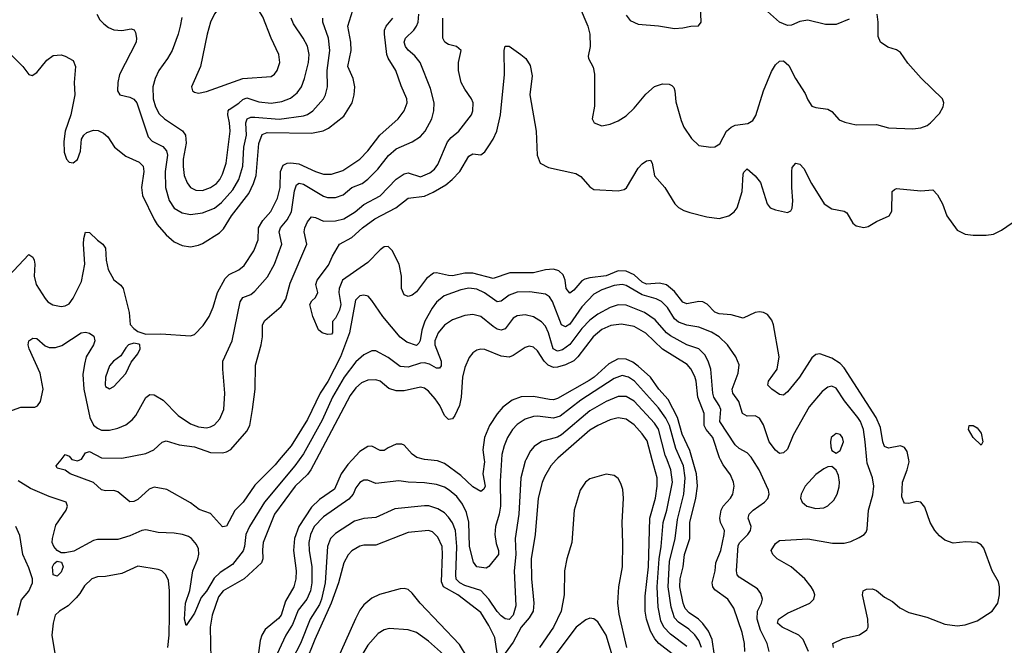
# Model space of a CAD drawing. Header units: inches. Extents: x 1682530 to 1839546, y 640742 to 791647.
# Tile 593 of 656: x 1762844 to 1767724, y 689080 to 692182. Entities that reach past the tile are written whole.
import ezdxf

# ---------------------------------------------------------------- set-up
doc = ezdxf.new("R2010")
doc.units = ezdxf.units.IN
doc.header["$MEASUREMENT"] = 0
doc.layers.add('B7668', color=7, linetype='Continuous')
doc.layers.add('B7669', color=7, linetype='Continuous')

msp = doc.modelspace()

# ---------------------------------------------------------------- linework, layer by layer
at = {"layer": 'B7668', "color": 5}
for points, elevation in [([(1764229.1, 690000), (1764207.5, 689970), (1764058, 689790), (1763982.4, 689670), (1763965.3, 689630), (1763958.5, 689570), (1763951.4, 689548.6), (1763898.7, 689481.3), (1763838.4, 689441.7), (1763807.4, 689412.6), (1763770.2, 689349.7), (1763743.3, 689316.7), (1763710, 689239.3), (1763670, 689178.4), (1763661.7, 689210), (1763665.4, 689290), (1763688, 689352), (1763703, 689450), (1763727.6, 689510), (1763732.1, 689532.1), (1763730, 689558), (1763720.3, 689580.4), (1763695.6, 689610), (1763680.3, 689620.3), (1763650.5, 689630.5), (1763610, 689635.8), (1763530, 689639.5), (1763470, 689652.3), (1763450.1, 689649.9), (1763390, 689623.4), (1763330, 689605), (1763230, 689604.5), (1763210, 689600.5), (1763112.2, 689547.8), (1763070, 689538.3), (1763050, 689539.5), (1763030, 689551.3), (1763013.2, 689570), (1763005.9, 689590), (1763006.7, 689610), (1763024, 689676), (1763073.8, 689750), (1763080.9, 689770), (1763074.7, 689790), (1762990, 689817.5), (1762897.4, 689857.4), (1762836.6, 689896.6)], 660), ([(1764130.8, 690000), (1764110, 689975.9), (1764010, 689874.3), (1763952.1, 689790), (1763911, 689749), (1763870, 689671.2), (1763850, 689667.3), (1763790, 689734), (1763734.4, 689754.4), (1763690, 689786.5), (1763573.3, 689853.3), (1763510, 689864.3), (1763486.2, 689853.8), (1763430, 689803.7), (1763410, 689793.6), (1763390, 689792), (1763330, 689841.2), (1763310, 689848.2), (1763270, 689846.4), (1763250, 689850.7), (1763210, 689886.9), (1763093.6, 689930), (1763070, 689949.3), (1763030, 689959), (1763025.6, 689970), (1763049.4, 690000)], 640), ([(1763110.7, 690000), (1763130, 689994.4), (1763143, 690000)], 640), ([(1764313.4, 690000), (1764286.9, 689950), (1764270, 689927.7), (1764209.6, 689870), (1764106.6, 689730), (1764051, 689590), (1764046.9, 689553.1), (1764049.1, 689510), (1764042.8, 689490), (1763956.6, 689410), (1763851.9, 689350), (1763830, 689320.9), (1763798.5, 689230), (1763787.6, 689170), (1763791, 689011)], 680), ([(1764491.9, 690000), (1764470, 689976.7), (1764438.2, 689930), (1764404.6, 689855.4), (1764330, 689803.1), (1764290, 689765.2), (1764228, 689670), (1764206.9, 689610), (1764200.6, 689550), (1764214.6, 689450), (1764212.5, 689410), (1764202.6, 689370), (1764161, 689299), (1764139.6, 689230), (1764126.3, 689213.7), (1764061.3, 689158.7), (1764044.4, 689130), (1764036.4, 689103.6), (1764026.3, 689030)], 720), ([(1765232.3, 690000), (1765225.3, 689894.7), (1765226.8, 689770), (1765220.8, 689730), (1765202.6, 689670), (1765199.1, 689630), (1765205.5, 689585.5), (1765217.8, 689550), (1765217.2, 689530), (1765169.3, 689470.7), (1765156.9, 689463.1), (1765110, 689469.9), (1765092.9, 689492.9), (1765074.1, 689570), (1765070, 689691.6), (1765058.5, 689738.5), (1765039.6, 689779.6), (1765010, 689818.1), (1764973.2, 689850), (1764950, 689864.4), (1764910, 689878), (1764850, 689885.9), (1764770, 689888.5), (1764723.4, 689896.6), (1764610, 689882.8), (1764570, 689899.1), (1764550, 689898.7), (1764530, 689887.2), (1764510, 689861.1), (1764496.3, 689830), (1764474.9, 689805.1), (1764350, 689716.7), (1764304.3, 689670), (1764285.4, 689630), (1764278, 689590), (1764279.7, 689550), (1764292.9, 689470), (1764291.6, 689390), (1764285.7, 689350), (1764267.3, 689310), (1764224.7, 689255.3), (1764196.5, 689183.5), (1764163.8, 689130), (1764107.1, 689010)], 740), ([(1765353.2, 690000), (1765350, 689993.6), (1765327.9, 689910), (1765317.9, 689730), (1765300.1, 689610), (1765303.4, 689530), (1765294.3, 689450), (1765303.6, 689276.4), (1765290, 689229.8), (1765270, 689207.7), (1765250, 689212.4), (1765230, 689227.1), (1765210, 689248.2), (1765170, 689309.4), (1765130, 689351.5), (1765050, 689376.6), (1765025.9, 689390), (1765008.2, 689408.2), (1765005.4, 689430), (1765011.1, 689570), (1765004.3, 689650), (1764990, 689688), (1764970, 689716.3), (1764950, 689736.7), (1764916.3, 689756.3), (1764871.3, 689771.3), (1764850, 689772.7), (1764702.7, 689757.3), (1764610, 689713.4), (1764550, 689709.9), (1764503.6, 689696.4), (1764410, 689635.2), (1764383.9, 689610), (1764369.6, 689570), (1764358.4, 689390), (1764340.6, 689310), (1764330, 689283), (1764283.3, 689210), (1764235.2, 689090), (1764194.8, 689010)], 760), ([(1765146.3, 690000), (1765147.6, 689990), (1765138.9, 689930), (1765151, 689870), (1765145.3, 689854.7), (1765130, 689843.1), (1765090, 689865.6), (1765030, 689922), (1764950, 689982.5), (1764914.4, 689994.4), (1764866.2, 690000)], 720), ([(1765503.3, 690000), (1765477, 689970), (1765444.6, 689915.4), (1765432.9, 689887.1), (1765414.4, 689810), (1765399.2, 689630), (1765379.6, 689510), (1765380.1, 689410), (1765393.1, 689290), (1765388.2, 689250), (1765370, 689217.1), (1765329.7, 689170.3), (1765290, 689095.6), (1765250, 689040.8)], 780), ([(1766077.5, 689037.5), (1766011, 689090), (1765992.1, 689112.1), (1765970.7, 689150.7), (1765950.9, 689210), (1765944, 689250), (1765944.1, 689324.1), (1765960.1, 689470), (1765967.3, 689710), (1765995.4, 689810), (1766003.8, 689870), (1766004, 689910), (1765979.4, 690000)], 780), ([(1766150, 689075.3), (1766070, 689136.2), (1766036.7, 689170), (1766022, 689202), (1766007.7, 689270), (1766003.7, 689370), (1766012.7, 689510), (1766023.7, 689570), (1766032.6, 689690), (1766051.6, 689750), (1766079.8, 689890), (1766072.1, 689950), (1766053, 690000)], 760), ([(1766223.6, 689070), (1766210, 689104.2), (1766190, 689131.9), (1766160.1, 689160.1), (1766110, 689195.2), (1766090, 689217), (1766073.2, 689270), (1766058.8, 689370), (1766064, 689496), (1766093.4, 689610), (1766104, 689704), (1766136.1, 689830), (1766143.1, 689910), (1766133.3, 689970), (1766120.5, 690000)], 740), ([(1766287.9, 689030), (1766276.3, 689110), (1766257.9, 689150), (1766229.2, 689189.2), (1766208.2, 689210), (1766161.9, 689241.9), (1766143.1, 689263.1), (1766132.6, 689290), (1766116.7, 689370), (1766117.2, 689410), (1766131.6, 689470), (1766138.3, 689530), (1766165.4, 689610), (1766165.5, 689690), (1766196, 689810), (1766203.2, 689870), (1766198.7, 689930), (1766178.6, 690000)], 720), ([(1766438.4, 689050), (1766436, 689090), (1766424.3, 689144.3), (1766384.1, 689264.1), (1766353.2, 689310), (1766290, 689355.7), (1766279.9, 689370), (1766275.4, 689390), (1766291.3, 689450), (1766294, 689490), (1766319.2, 689550), (1766335.7, 689630), (1766336.9, 689650), (1766318.2, 689690), (1766314.2, 689710), (1766321.4, 689750), (1766330, 689770.9), (1766366.5, 689810), (1766379.2, 689830), (1766384.4, 689870), (1766381.1, 689890), (1766366.2, 689926.2), (1766330, 689976), (1766317.6, 690000)], 680), ([(1766558.7, 689050), (1766549.2, 689090), (1766515.3, 689155.3), (1766498.9, 689210), (1766500.9, 689250), (1766521, 689290), (1766525.7, 689310), (1766518, 689338), (1766501, 689361), (1766410, 689418.4), (1766400.6, 689430), (1766397.5, 689450), (1766405.3, 689574.7), (1766412.5, 689590), (1766453.5, 689630), (1766466, 689650), (1766468.7, 689670), (1766454, 689710), (1766458.8, 689730), (1766478.5, 689750), (1766535.6, 689790), (1766552.1, 689807.9), (1766558, 689830), (1766555.1, 689850), (1766508.4, 689950), (1766478.1, 690000)], 660), ([(1766753.5, 689050), (1766727.7, 689110), (1766706, 689130), (1766623.5, 689170), (1766599.3, 689190), (1766604.5, 689210), (1766650, 689240.5), (1766759.5, 689290), (1766780.7, 689310), (1766784.2, 689330), (1766778.9, 689350), (1766766.9, 689370), (1766735, 689410), (1766667, 689470), (1766598.2, 689510), (1766576, 689530), (1766568.4, 689550), (1766590, 689584.9), (1766610, 689600.3), (1766750, 689607.8), (1766872.5, 689587.5), (1766930, 689586.9), (1766964.1, 689595.9), (1767004.6, 689615.4), (1767029.3, 689630), (1767038.6, 689641.4), (1767044.2, 689655.8), (1767050.9, 689750), (1767073.1, 689826.9), (1767078.1, 689870), (1767069.9, 689910), (1767043.8, 689983.8), (1767042.5, 690000)], 640), ([(1766877.2, 689070), (1766874, 689090), (1766926.1, 689113.9), (1767007.1, 689132.9), (1767042.4, 689157.6), (1767048.8, 689171.2), (1767046.9, 689210), (1767021.6, 689330), (1767025.2, 689350), (1767041.4, 689358.6), (1767070, 689360.3), (1767090, 689352.9), (1767130, 689319.3), (1767170, 689298.4), (1767207, 689267), (1767250, 689242.9), (1767339.4, 689219.4), (1767430, 689185.5), (1767490, 689176.9), (1767530, 689182), (1767590, 689201.6), (1767663.5, 689250), (1767692.5, 689290), (1767699.8, 689330), (1767700.7, 689370), (1767695.3, 689395.3), (1767663.1, 689450), (1767621.7, 689561.7), (1767610, 689578.4), (1767590, 689591), (1767533.7, 689593.7), (1767470, 689586.3), (1767430, 689601.1), (1767402.5, 689622.5), (1767378.9, 689650), (1767356.8, 689690), (1767330, 689765.1), (1767310, 689789.7), (1767290, 689792.7), (1767250, 689783.5), (1767230, 689785.3), (1767225.3, 689790), (1767216.8, 689816.8), (1767219.3, 689890), (1767242.3, 689950), (1767252, 689990), (1767250, 690000)], 620), ([(1765852.8, 689070), (1765815.3, 689235.3), (1765809.1, 689290.9), (1765813.4, 689370), (1765831.1, 689470), (1765834, 689586), (1765829.9, 689690.1), (1765837.2, 689810), (1765832.6, 689852.6), (1765823.4, 689883.4), (1765810, 689907.1), (1765790, 689922.2), (1765750, 689928.4), (1765670, 689905.2), (1765648.3, 689890), (1765622.6, 689850), (1765591.8, 689750), (1765580.1, 689590), (1765555.7, 689510), (1765543.6, 689450), (1765542.4, 689330), (1765527.5, 689250), (1765489.6, 689170), (1765420.8, 689070)], 820), ([(1762833.6, 689230), (1762853.7, 689306.3), (1762890, 689348.9), (1762907.2, 689390), (1762907.9, 689410), (1762890, 689464.5), (1762859.8, 689530), (1762845.3, 689625.3), (1762825.4, 689670)], 680), ([(1765210, 689041), (1765198.5, 689118.5), (1765170, 689179.4), (1765130, 689242.4), (1765016.4, 689330), (1764944.8, 689370), (1764935.2, 689395.2), (1764939.9, 689530), (1764937.4, 689570), (1764917.1, 689617.1), (1764890, 689643.4), (1764870, 689649.8), (1764770, 689640.2), (1764610, 689577.2), (1764550, 689577.5), (1764530, 689572.6), (1764490.5, 689549.5), (1764471.7, 689528.3), (1764450.4, 689489.6), (1764424.8, 689390), (1764387.7, 689290), (1764306.9, 689110), (1764259.5, 688990)], 780), ([(1763577.8, 689070), (1763584.3, 689130), (1763587.2, 689230), (1763587.5, 689350), (1763581.6, 689401.6), (1763569.1, 689429.1), (1763548.9, 689448.9), (1763530, 689456.9), (1763430, 689473.6), (1763350, 689437.2), (1763270, 689421.8), (1763230, 689419.8), (1763202, 689410), (1763165, 689375), (1763143.1, 689336.9), (1763124.8, 689315.2), (1763083.7, 689276.3), (1763041.5, 689250), (1763020.6, 689230), (1763010.2, 689189.8), (1763003.2, 689130), (1763022.7, 689010)], 680), ([(1765061.4, 689021.4), (1765024.3, 689084.3), (1764829.1, 689290), (1764790, 689339.8), (1764770, 689356.4), (1764750, 689361.8), (1764730, 689360.3), (1764627.3, 689332.7), (1764590, 689315), (1764550, 689281.1), (1764530, 689254.6), (1764508, 689212), (1764409.6, 688990)], 820), ([(1765786.8, 689010), (1765750, 689131.1), (1765710, 689196.9), (1765690, 689211.2), (1765670, 689214.3), (1765650, 689207.1), (1765601.6, 689170), (1765437.4, 688950)], 840), ([(1764990, 688995.7), (1764870, 689101.3), (1764810, 689143.7), (1764770, 689156.5), (1764675.9, 689164.1), (1764650, 689157.8), (1764621.1, 689138.9), (1764570, 689080.9), (1764490, 688948.7)], 840)]:
    msp.add_lwpolyline(points, dxfattribs=dict(at, elevation=elevation))
at = {"layer": 'B7668', "color": 5, "elevation": 660}
for points in [[(1766870, 689966.6), (1766850, 689964.5), (1766830, 689955.1), (1766790, 689926.9), (1766736.9, 689870), (1766716.5, 689830), (1766714, 689810), (1766722.4, 689790), (1766745.5, 689770), (1766790, 689758.6), (1766830, 689762.8), (1766850, 689771.6), (1766879.4, 689800.6), (1766895.8, 689830), (1766905.6, 689865.6), (1766907.4, 689890), (1766902.5, 689922.5), (1766890, 689949.3)], [(1763030, 689423.1), (1763010, 689429.2), (1763006.9, 689470), (1763014.6, 689485.4), (1763030, 689496.9), (1763052, 689492), (1763060.1, 689470), (1763050, 689443.5)]]:
    msp.add_lwpolyline(points, close=True, dxfattribs=at)
at = {"layer": 'B7669', "color": 5}
for points, elevation in [([(1763910, 692278.5), (1763884.1, 692275.9), (1763868.4, 692271.6), (1763844.3, 692255.7), (1763810, 692211.6), (1763790, 692169.5), (1763772.7, 692110), (1763740.7, 691950), (1763695.5, 691850), (1763700.7, 691830), (1763710, 691822), (1763730, 691818.4), (1763770, 691825.7), (1763950, 691890.9), (1764090, 691900.9), (1764107.8, 691912.2), (1764119.7, 691930), (1764132.8, 691970), (1764128.7, 692010), (1764090.7, 692090), (1764050, 692197), (1764030, 692227.6), (1763995.7, 692255.7), (1763950, 692273.3)], 780), ([(1763410, 690577.6), (1763384, 690570), (1763370, 690556), (1763344.8, 690515.2), (1763308.7, 690490), (1763290, 690466), (1763269.4, 690410), (1763267.2, 690370), (1763270, 690363.8), (1763290, 690352.4), (1763310, 690363.1), (1763370, 690428.2), (1763396.3, 690483.7), (1763430, 690524.9), (1763442, 690550), (1763439, 690570), (1763434.2, 690574.2)], 680), ([(1767610, 690072.7), (1767569.7, 690110), (1767547.3, 690150), (1767549.1, 690170.9), (1767570, 690170.8), (1767590, 690158), (1767610, 690132.4), (1767617.4, 690090)], 580), ([(1766890, 690131.1), (1766866.7, 690110), (1766862, 690090), (1766864.4, 690064.4), (1766870, 690046), (1766890, 690033.4), (1766910, 690045.5), (1766926.9, 690090), (1766922.6, 690110), (1766910, 690126)], 660)]:
    msp.add_lwpolyline(points, close=True, dxfattribs=dict(at, elevation=elevation))
for points, elevation in [([(1765617.3, 692250), (1765660.7, 692150), (1765670.3, 692110), (1765672, 692050), (1765661.4, 692001.4), (1765662.8, 691990), (1765686.2, 691946.2), (1765692.2, 691912.2), (1765693.2, 691753.2), (1765682, 691690), (1765691.3, 691670), (1765730, 691656.3), (1765770, 691663.8), (1765810, 691680.4), (1765850, 691705.3), (1765890, 691743.7), (1765946.9, 691813.1), (1765990, 691850.3), (1766030, 691863.9), (1766062.8, 691862.8), (1766076.4, 691856.4), (1766085.7, 691845.7), (1766091.4, 691830), (1766095.6, 691775.6), (1766122.6, 691682.6), (1766135.8, 691650), (1766173.3, 691593.3), (1766210, 691558.4), (1766270, 691550.4), (1766290, 691552.2), (1766313.5, 691566.5), (1766347.4, 691630), (1766369.7, 691650), (1766390, 691658.9), (1766452.7, 691667.3), (1766477.3, 691682.7), (1766493, 691707), (1766529.8, 691830), (1766570, 691925.5), (1766590, 691959.1), (1766610, 691977.3), (1766630, 691978.8), (1766655.3, 691955.3), (1766688.5, 691890), (1766737, 691817), (1766750, 691785.5), (1766770, 691754), (1766790, 691746.7), (1766850, 691739.3), (1766870, 691727.7), (1766905.7, 691685.7), (1766933.5, 691673.5), (1766990, 691661.5), (1767090, 691662.6), (1767150, 691645.7), (1767270, 691641.3), (1767310, 691646.7), (1767341.7, 691658.3), (1767358, 691670), (1767402.4, 691717.6), (1767421.2, 691750), (1767424, 691770), (1767417.2, 691790), (1767312.1, 691892.1), (1767246.6, 691966.6), (1767210, 692019.6), (1767190, 692032.8), (1767145.9, 692045.9), (1767109.7, 692070), (1767098.2, 692098.2), (1767099.3, 692170), (1767093.3, 692210)], 640), ([(1765850, 692204.9), (1765870, 692178), (1765910, 692160.4), (1766010, 692151.8), (1766090, 692138.7), (1766130, 692141.3), (1766170.7, 692150.7), (1766209, 692151), (1766221.2, 692170), (1766218.9, 692250)], 660), ([(1762784.8, 692024.8), (1762860.5, 691950), (1762890, 691910.8), (1762905.8, 691905.8), (1762930, 691920.7), (1762979.1, 691980.9), (1763010, 692004), (1763050, 692007.7), (1763070, 692000.5), (1763110, 691979.1), (1763120.3, 691950), (1763114.7, 691870), (1763118.3, 691810), (1763098.5, 691710), (1763069.2, 691630), (1763062.3, 691577.7), (1763064.6, 691524.6), (1763076.5, 691490), (1763090, 691475.3), (1763110, 691473.1), (1763130, 691488.9), (1763145, 691530), (1763150.7, 691590), (1763161.5, 691610), (1763177, 691623), (1763210, 691635.2), (1763232.4, 691632.4), (1763260.3, 691620.3), (1763281.3, 691601.3), (1763314.2, 691550), (1763370, 691505.9), (1763435.9, 691475.9), (1763456.7, 691456.7), (1763459.5, 691430), (1763448, 691350), (1763452.9, 691310), (1763510, 691191.5), (1763526.4, 691166.4), (1763570, 691114.9), (1763610, 691080.8), (1763650, 691062.4), (1763690, 691056.5), (1763730, 691063.5), (1763750, 691071.8), (1763835.3, 691124.7), (1763854.6, 691145.4), (1763893.7, 691210), (1763980.1, 691319.9), (1764003.1, 691370), (1764015.6, 691410), (1764028.8, 691568.8), (1764046.5, 691613.5), (1764070, 691623.3), (1764290, 691620.3), (1764349, 691631), (1764375.3, 691644.7), (1764450, 691703.2), (1764491.2, 691770), (1764502.1, 691810), (1764504.9, 691850), (1764497, 691890), (1764470.5, 691950), (1764487.3, 692030), (1764484.8, 692070), (1764469.9, 692150), (1764495.7, 692230)], 720), ([(1762788.9, 690910), (1762890, 691017.6), (1762910, 691004.2), (1762915.9, 690990), (1762919.2, 690970), (1762916.6, 690910), (1762926.4, 690870), (1762970, 690799.5), (1762984.1, 690784.1), (1763008.7, 690768.7), (1763050, 690761), (1763070, 690763), (1763090, 690773.6), (1763110, 690800.8), (1763150, 690884.6), (1763167.8, 690970), (1763160.2, 691070), (1763162, 691098), (1763170, 691128.4), (1763190, 691127.6), (1763229.1, 691089.1), (1763256, 691070), (1763269.2, 691050), (1763273.1, 690990), (1763283.3, 690943.3), (1763310, 690892.9), (1763345.5, 690865.5), (1763356.5, 690850), (1763386.2, 690730), (1763391.4, 690671.4), (1763410, 690650.3), (1763430, 690636.5), (1763470, 690623.8), (1763543.9, 690623.9), (1763690, 690614.9), (1763710, 690621.7), (1763753.7, 690666.3), (1763783.2, 690710), (1763803.6, 690756.4), (1763824.2, 690830), (1763861.8, 690898.2), (1763881.9, 690918.1), (1763930, 690941.6), (1763956.7, 690963.3), (1764004.4, 691035.6), (1764025.9, 691090), (1764028.5, 691150), (1764050, 691186), (1764088.6, 691231.4), (1764122.2, 691297.8), (1764134.5, 691350), (1764137.1, 691430), (1764150, 691461.2), (1764169.6, 691470.4), (1764188.1, 691471.9), (1764227.2, 691467.2), (1764310, 691429.1), (1764350, 691416.6), (1764390, 691416.6), (1764446, 691434), (1764530, 691490.1), (1764570, 691531.6), (1764629.3, 691610), (1764719.8, 691690), (1764748.9, 691730), (1764764.4, 691770), (1764763.5, 691790), (1764734.5, 691854.5), (1764708.5, 691930), (1764670.8, 691990.8), (1764664.6, 692010), (1764652.4, 692110), (1764652.9, 692130), (1764660.6, 692150), (1764693.6, 692190)], 680), ([(1762790, 690240.1), (1762850, 690261.2), (1762918.5, 690261.5), (1762932.2, 690267.8), (1762947.1, 690290), (1762960.8, 690350), (1762945.2, 690430), (1762890.9, 690550), (1762885.8, 690570), (1762889.9, 690590.1), (1762910, 690603.6), (1762930, 690601.5), (1762970, 690565), (1762990, 690557.1), (1763022.3, 690557.7), (1763053, 690567), (1763148.2, 690630), (1763170, 690632.4), (1763190, 690627.8), (1763212.4, 690612.4), (1763216.3, 690590), (1763210.1, 690570), (1763174.2, 690510), (1763165.1, 690474.9), (1763157.1, 690422.9), (1763162.7, 690350), (1763191.7, 690210), (1763210, 690171.6), (1763230, 690156.3), (1763250, 690147.8), (1763290, 690147.2), (1763330, 690156.3), (1763370, 690173.2), (1763401.9, 690198.1), (1763420.2, 690219.8), (1763470, 690309), (1763490, 690323.2), (1763510, 690322), (1763556.1, 690296.1), (1763630, 690219.3), (1763690, 690178), (1763730, 690164), (1763770, 690159.3), (1763790, 690163.2), (1763810, 690174), (1763836.2, 690203.8), (1763855.4, 690250), (1763861.3, 690330), (1763850.6, 690450), (1763851.6, 690490), (1763897, 690590), (1763936.3, 690783.7), (1763950, 690804.4), (1763990, 690819.8), (1764010, 690836.2), (1764072.1, 690907.9), (1764107.3, 690970), (1764142.7, 691070), (1764130.5, 691130), (1764136.9, 691150), (1764169.6, 691190.4), (1764190.6, 691229.4), (1764207, 691333), (1764216.9, 691363.1), (1764230, 691371.9), (1764250, 691366.9), (1764350, 691307.6), (1764370, 691300.8), (1764410, 691301.3), (1764446.9, 691313.1), (1764490, 691350.1), (1764540.9, 691370), (1764570, 691392.3), (1764618.4, 691441.6), (1764671.5, 691508.5), (1764710, 691542), (1764790, 691576), (1764830, 691602.9), (1764853.3, 691630), (1764886.8, 691690), (1764896.9, 691730), (1764898, 691770), (1764880.3, 691840.3), (1764828.2, 691970), (1764802.7, 692002.7), (1764770, 692030.7), (1764755.9, 692050), (1764749.4, 692070), (1764756.1, 692090), (1764797, 692130), (1764811.3, 692150), (1764818.4, 692170), (1764822.5, 692210)], 660), ([(1763143, 690000), (1763150, 690003), (1763170, 690035.5), (1763190, 690040.9), (1763250, 690010.2), (1763350, 690007.7), (1763470, 690031), (1763509.7, 690050), (1763550, 690086.9), (1763570, 690094.7), (1763633.9, 690073.9), (1763710, 690064.8), (1763790, 690036.6), (1763850, 690034.7), (1763870, 690038.9), (1763890, 690051.5), (1763970, 690141.4), (1763984.1, 690170), (1763998.6, 690250), (1764011.3, 690350), (1764013.5, 690470), (1764041.5, 690570), (1764047, 690610), (1764047.6, 690670), (1764059.8, 690690), (1764140.6, 690759.4), (1764163.3, 690796.7), (1764184.2, 690875.8), (1764266.6, 691070), (1764253.9, 691130), (1764256.9, 691150), (1764270, 691180.2), (1764290, 691205), (1764310, 691202), (1764350, 691183.6), (1764410, 691185.6), (1764450, 691194.2), (1764506.6, 691230), (1764550, 691266.3), (1764630, 691309.5), (1764710, 691391.6), (1764750, 691418.7), (1764770, 691422.5), (1764830, 691403), (1764877.5, 691422.5), (1764899.3, 691440.7), (1764916.2, 691463.8), (1764963.8, 691576.2), (1764981.8, 691598.2), (1765020.3, 691630), (1765083.1, 691710), (1765089.7, 691730), (1765091.1, 691770), (1765084, 691790), (1765050, 691837), (1765032.8, 691870), (1765018.3, 691930), (1765019.7, 691970), (1765031.6, 692030), (1765008.4, 692048.4), (1764970, 692059.2), (1764951.6, 692070), (1764942, 692090), (1764940.9, 692190)], 640), ([(1763226.5, 692210), (1763242.1, 692182.1), (1763261, 692161), (1763283.7, 692143.7), (1763310, 692132.2), (1763350, 692128.4), (1763397.4, 692137.4), (1763412.2, 692132.2), (1763418.4, 692118.4), (1763423.9, 692090), (1763422.2, 692070), (1763339.2, 691910), (1763330.2, 691870), (1763328.4, 691830), (1763340.3, 691810), (1763390, 691797.6), (1763410, 691787.3), (1763424.4, 691770), (1763481.8, 691601.8), (1763500.1, 691580.1), (1763553.2, 691553.2), (1763572.6, 691532.6), (1763576.5, 691510), (1763564.6, 691430), (1763566.1, 691350), (1763585.5, 691285.4), (1763610, 691247.8), (1763650, 691224.1), (1763690, 691217), (1763750, 691225.1), (1763810, 691248.3), (1763844.7, 691275.3), (1763900.8, 691339.2), (1763930.2, 691389.8), (1763950, 691456.3), (1763955.6, 691550), (1763968, 691610), (1763964.7, 691670), (1763971.8, 691690), (1763990, 691698.9), (1764010, 691699.5), (1764130, 691688.5), (1764250, 691705.1), (1764270, 691711.9), (1764297.1, 691730), (1764350.6, 691790), (1764360.6, 691810), (1764369.2, 691850), (1764368.4, 691930), (1764381.5, 692030), (1764375, 692090), (1764346.6, 692170), (1764347.1, 692190)], 740), ([(1763647.6, 692192.4), (1763640.2, 692150), (1763630.2, 692110), (1763599.3, 692030), (1763576.5, 691990), (1763533.4, 691930), (1763515.2, 691890), (1763504.2, 691850), (1763505.6, 691790), (1763517.5, 691750), (1763535.8, 691715.8), (1763561.7, 691690), (1763651.8, 691631.8), (1763666.8, 691610), (1763669.1, 691570), (1763655, 691490), (1763653.9, 691453.9), (1763659.8, 691410), (1763674, 691374), (1763690.7, 691350.7), (1763716.7, 691336.7), (1763750, 691336.1), (1763790, 691349.5), (1763819, 691370), (1763836.1, 691390), (1763850, 691415.6), (1763867, 691470), (1763887.1, 691630), (1763884.3, 691670), (1763875.3, 691710), (1763877.4, 691730), (1763882.8, 691737.2), (1763930, 691768), (1763950, 691786.9), (1763970, 691794), (1764030, 691774.9), (1764090, 691768.9), (1764144, 691776), (1764186.5, 691793.5), (1764220.2, 691819.8), (1764240.8, 691850), (1764256.4, 691890), (1764276.1, 691970), (1764278.8, 692010), (1764270, 692051.3), (1764249.8, 692090), (1764200.8, 692160.8), (1764190.5, 692190)], 760), ([(1766955.9, 692184.1), (1766890, 692157.8), (1766838.5, 692158.5), (1766750, 692179.1), (1766710, 692172.6), (1766670, 692154.3), (1766650, 692153.7), (1766609.1, 692169.1), (1766550, 692222)], 640), ([(1767250, 690000), (1767241.9, 690041.9), (1767230, 690061.3), (1767210, 690069.8), (1767150, 690057.5), (1767130, 690066.4), (1767121.4, 690090), (1767110, 690159.7), (1767088.8, 690210), (1766930, 690456.4), (1766910, 690478), (1766870, 690503.6), (1766810, 690525.6), (1766790, 690522.7), (1766770, 690505.7), (1766709.6, 690410), (1766650, 690336.5), (1766630, 690320.3), (1766610, 690323.8), (1766571.1, 690350), (1766552.1, 690370), (1766555.5, 690390), (1766599, 690450), (1766608.9, 690510), (1766580.8, 690670), (1766572.4, 690692.4), (1766550, 690719.8), (1766530, 690731.1), (1766510, 690734.1), (1766490, 690730.5), (1766430, 690702.3), (1766370, 690719), (1766310, 690723.2), (1766290, 690732.8), (1766251.5, 690771.5), (1766230, 690782.6), (1766210, 690785.2), (1766150, 690773.3), (1766130, 690781.4), (1766090, 690834.6), (1766050, 690867.7), (1766015.6, 690875.6), (1765950, 690870.8), (1765930, 690880.9), (1765890, 690917.4), (1765850, 690934.8), (1765810, 690936.6), (1765750, 690912.3), (1765670, 690902.8), (1765644.4, 690895.6), (1765630, 690887.5), (1765590, 690841.7), (1765570, 690826.3), (1765552.2, 690850), (1765548.2, 690890), (1765537.9, 690917.9), (1765517, 690937), (1765490, 690944.5), (1765450, 690941.6), (1765390, 690927.8), (1765273.4, 690926.6), (1765190, 690899.6), (1765090, 690926.1), (1765050, 690925.3), (1764990, 690912.8), (1764970, 690913.2), (1764910, 690927.3), (1764894.3, 690925.7), (1764861, 690899), (1764810, 690832.4), (1764790, 690816.9), (1764769.8, 690809.8), (1764750, 690817.6), (1764736.8, 690850), (1764736.9, 690910), (1764724.5, 690970), (1764690, 691038.6), (1764670, 691057.9), (1764650, 691055.5), (1764630, 691041.1), (1764570, 690977.9), (1764444.6, 690890), (1764426.8, 690850), (1764426, 690830), (1764436.5, 690770), (1764430, 690742.4), (1764410, 690702.9), (1764394.9, 690685.1), (1764394.3, 690630), (1764390, 690622.9), (1764370, 690622), (1764344, 690630), (1764325.1, 690645.1), (1764296.9, 690710), (1764282, 690770), (1764291.6, 690788.4), (1764310, 690804), (1764321.1, 690830), (1764312, 690870), (1764318.7, 690890), (1764375.5, 690964.5), (1764394.7, 691010), (1764430, 691068.9), (1764490, 691103), (1764542.5, 691150), (1764604.4, 691195.6), (1764708.2, 691250), (1764770, 691297.4), (1764850, 691307.3), (1764893.6, 691326.4), (1764955.9, 691364.1), (1764988.3, 691390), (1765026.2, 691430), (1765070, 691505.3), (1765090, 691516.5), (1765130, 691512.6), (1765150, 691527.6), (1765170, 691556.5), (1765191, 691589), (1765209.4, 691630), (1765227.7, 691710), (1765246.8, 691910), (1765244.7, 692030), (1765250, 692050.4), (1765270, 692050.3), (1765328.4, 692010), (1765353, 691990), (1765374.4, 691954.4), (1765384, 691904), (1765372.2, 691810), (1765403.5, 691630), (1765409.3, 691510), (1765423.9, 691470), (1765464.9, 691450), (1765600.1, 691420.1), (1765624.5, 691404.5), (1765670, 691352.9), (1765690, 691339.7), (1765810, 691333.5), (1765839.7, 691340.3), (1765851.7, 691348.3), (1765910, 691445.5), (1765930, 691467.8), (1765950, 691482.6), (1765970, 691484.9), (1765978, 691470), (1765990, 691407.7), (1766041.3, 691350), (1766090.3, 691270), (1766110, 691251.7), (1766136, 691236), (1766165.6, 691225.6), (1766250, 691205), (1766310, 691196.8), (1766358.9, 691210), (1766385.3, 691230), (1766399.5, 691250), (1766424.9, 691330), (1766430, 691416), (1766433.1, 691426.9), (1766450, 691442), (1766490, 691408.4), (1766515, 691375), (1766548.9, 691270), (1766564, 691250), (1766590, 691239.7), (1766650, 691227), (1766666.2, 691233.8), (1766672.5, 691247.5), (1766676, 691284), (1766670.5, 691350), (1766670.9, 691429.1), (1766673, 691450), (1766690, 691470.3), (1766710, 691465.7), (1766730, 691443.7), (1766768.4, 691370), (1766831.8, 691270), (1766870, 691245.2), (1766930, 691232.9), (1766943.8, 691223.8), (1766973.7, 691173.7), (1766990, 691159.6), (1767027.5, 691152.5), (1767050, 691157.3), (1767090, 691181.6), (1767153.2, 691210), (1767167.2, 691232.8), (1767167.6, 691330), (1767179.5, 691340.5), (1767190, 691344.9), (1767310, 691333.7), (1767370, 691338), (1767393, 691313), (1767417.3, 691270), (1767439.6, 691210), (1767490, 691138.4), (1767530, 691118.7), (1767570, 691114), (1767634.2, 691114.2), (1767670, 691119.5), (1767710, 691138), (1767790, 691192.7)], 620), ([(1767042.5, 690000), (1767035.2, 690090), (1767025.6, 690150), (1767011.3, 690190), (1766998.8, 690210), (1766932.7, 690292.7), (1766890, 690355.8), (1766870, 690365), (1766850, 690361), (1766820.5, 690339.5), (1766757.5, 690262.5), (1766678.3, 690121.7), (1766650, 690052.6), (1766630, 690034.2), (1766610, 690032.1), (1766590, 690048.6), (1766559.1, 690090), (1766530, 690173.6), (1766510, 690207.1), (1766490, 690217.8), (1766450, 690216.2), (1766426.6, 690230), (1766407.7, 690290), (1766379, 690330), (1766375.8, 690350), (1766404.7, 690430), (1766410.7, 690470.7), (1766394.2, 690510), (1766351.6, 690570), (1766310.3, 690610.3), (1766273.1, 690633.1), (1766210, 690658.5), (1766150, 690667.2), (1766110, 690682.6), (1766090, 690698.6), (1766054.8, 690754.8), (1766024.3, 690784.3), (1765997.8, 690797.8), (1765930, 690818.1), (1765850, 690864.5), (1765830, 690869.5), (1765790, 690863.5), (1765730, 690842.1), (1765690, 690820.7), (1765630, 690758.4), (1765570, 690673.1), (1765550, 690660.2), (1765530, 690668.9), (1765485.2, 690785.2), (1765470, 690808), (1765450, 690820.9), (1765373.3, 690833.3), (1765310, 690831.6), (1765270, 690817.1), (1765230, 690786), (1765210, 690783.2), (1765148, 690828), (1765110, 690846), (1765070, 690850.8), (1765030, 690842.7), (1764947.4, 690812.6), (1764910, 690782.2), (1764888.1, 690751.9), (1764852.8, 690687.2), (1764837.5, 690642.5), (1764828.7, 690591.3), (1764822.2, 690577.8), (1764810, 690566.8), (1764763.6, 690583.6), (1764730, 690608.9), (1764644.4, 690710), (1764590, 690789.7), (1764570.6, 690810.6), (1764550, 690817.2), (1764530, 690812.9), (1764508.8, 690791.2), (1764478.9, 690630), (1764434.3, 690510), (1764371.9, 690388.1), (1764333.9, 690330), (1764270, 690199.9), (1764190, 690068.7), (1764130.8, 690000)], 640), ([(1766478.1, 690000), (1766470, 690013.3), (1766450, 690035), (1766410, 690056.5), (1766390, 690074.8), (1766314.9, 690190), (1766318.4, 690250), (1766311.4, 690270), (1766284.5, 690310), (1766279, 690330), (1766269.9, 690449.9), (1766257.1, 690490), (1766240, 690520), (1766210, 690550.5), (1766150, 690570.4), (1766070, 690615), (1766050, 690630.4), (1765994.2, 690694.2), (1765940.3, 690730), (1765850, 690767.1), (1765810, 690768.2), (1765770, 690755.3), (1765710, 690722.8), (1765670, 690693.2), (1765630, 690650.9), (1765570, 690571), (1765534.1, 690545.9), (1765510, 690538.4), (1765488.7, 690550), (1765465.8, 690630), (1765450, 690662.3), (1765430, 690684.7), (1765390, 690709.1), (1765350, 690718.1), (1765310, 690714), (1765290, 690701.6), (1765250.1, 690649.9), (1765230, 690642.4), (1765210, 690648.2), (1765190, 690661), (1765130, 690709.8), (1765090, 690720.7), (1765050, 690715.4), (1764990, 690693.8), (1764950, 690667.8), (1764917.9, 690630), (1764901.8, 690590), (1764902.5, 690570), (1764933.7, 690490), (1764933.2, 690466.8), (1764924.9, 690455.1), (1764910, 690453.7), (1764875.1, 690475.1), (1764850, 690480.8), (1764830, 690478.7), (1764770, 690459.3), (1764730, 690463.2), (1764670, 690507.2), (1764610, 690540.3), (1764590, 690541.2), (1764550, 690520.3), (1764510, 690485.2), (1764452.8, 690410), (1764394, 690310), (1764343.3, 690196.7), (1764250, 690029.2), (1764229.1, 690000)], 660), ([(1766317.6, 690000), (1766312.5, 690010), (1766280.1, 690110), (1766246.4, 690150), (1766237, 690170), (1766235.8, 690230), (1766204.3, 690310), (1766196.5, 690390), (1766190, 690413.1), (1766171.2, 690451.2), (1766152.6, 690472.6), (1766030, 690548.6), (1765947.7, 690627.7), (1765890, 690660.8), (1765827.1, 690672.9), (1765774.2, 690665.8), (1765730, 690646.7), (1765686.2, 690610), (1765610, 690510), (1765590, 690491.6), (1765550, 690471), (1765510, 690459.4), (1765490, 690457.9), (1765463.4, 690470), (1765443.9, 690490), (1765410, 690541.2), (1765390, 690559.4), (1765370, 690563.2), (1765350, 690557.7), (1765290, 690517.2), (1765270, 690509.3), (1765230, 690514.2), (1765150, 690547.2), (1765130, 690548.9), (1765110, 690543.5), (1765090, 690529.7), (1765072.4, 690507.6), (1765050, 690458), (1765038.2, 690410), (1765031.7, 690310), (1765023.9, 690270), (1765000.8, 690219.2), (1764990, 690203.9), (1764979, 690201), (1764970, 690199.3), (1764950, 690219.7), (1764925.7, 690270), (1764902.7, 690302.7), (1764870, 690340.2), (1764850, 690354.7), (1764830, 690360.2), (1764750, 690342.1), (1764710, 690341.4), (1764674, 690354), (1764630, 690389.9), (1764610, 690396.5), (1764570, 690394.2), (1764538.2, 690381.8), (1764510, 690357), (1764481.8, 690318.2), (1764313.4, 690000)], 680), ([(1766178.6, 690000), (1766165.6, 690045.6), (1766127.5, 690127.5), (1766104.4, 690210), (1766058.6, 690298.6), (1766011.2, 690350), (1765969.7, 690409.7), (1765910, 690465), (1765883.6, 690483.6), (1765850, 690499.3), (1765810, 690500.4), (1765763.5, 690476.5), (1765691.1, 690410), (1765666.7, 690393.3), (1765510, 690304.6), (1765490, 690298.2), (1765470, 690298.6), (1765390, 690313.7), (1765330, 690313.1), (1765284.8, 690295.2), (1765238.9, 690261.1), (1765210, 690227.9), (1765172.5, 690170), (1765148.3, 690110), (1765140.1, 690050), (1765146.3, 690000)], 720), ([(1766120.5, 690000), (1766096.5, 690056.5), (1766064.2, 690170), (1766047.2, 690207.2), (1766010, 690258), (1765891.9, 690390), (1765861.8, 690410), (1765830, 690417.7), (1765790, 690402.9), (1765624.9, 690295.1), (1765523.1, 690216.9), (1765490, 690206.5), (1765410, 690216.4), (1765390, 690215), (1765350, 690201.9), (1765310, 690175.4), (1765286.1, 690150), (1765262, 690110), (1765245, 690070), (1765234.1, 690025.9), (1765232.3, 690000)], 740), ([(1766053, 690000), (1766043.9, 690023.9), (1766010, 690152.5), (1765990, 690181.2), (1765890, 690290.9), (1765850, 690313.7), (1765810, 690314.5), (1765750, 690289.4), (1765670, 690242.5), (1765530, 690123.4), (1765510, 690113.2), (1765429.6, 690090.4), (1765394.1, 690065.9), (1765375.3, 690044.7), (1765353.2, 690000)], 760), ([(1765979.4, 690000), (1765953.8, 690093.8), (1765929.6, 690129.6), (1765890, 690173.6), (1765850, 690201.1), (1765810, 690207.6), (1765770, 690198.5), (1765710, 690170.9), (1765670, 690146.7), (1765511.1, 690008.9), (1765503.3, 690000)], 780), ([(1764866.2, 690000), (1764850, 690001.9), (1764811.9, 690011.9), (1764790, 690028.2), (1764750, 690072), (1764737.4, 690077.4), (1764710, 690077.8), (1764670, 690060.3), (1764650, 690046.3), (1764630, 690046.5), (1764590, 690067.4), (1764570, 690066.9), (1764530, 690040.6), (1764491.9, 690000)], 720), ([(1763049.4, 690000), (1763070, 690026), (1763090, 690018), (1763102.4, 690002.4), (1763110.7, 690000)], 640)]:
    msp.add_lwpolyline(points, dxfattribs=dict(at, elevation=elevation))

doc.saveas('drawing.dxf')
